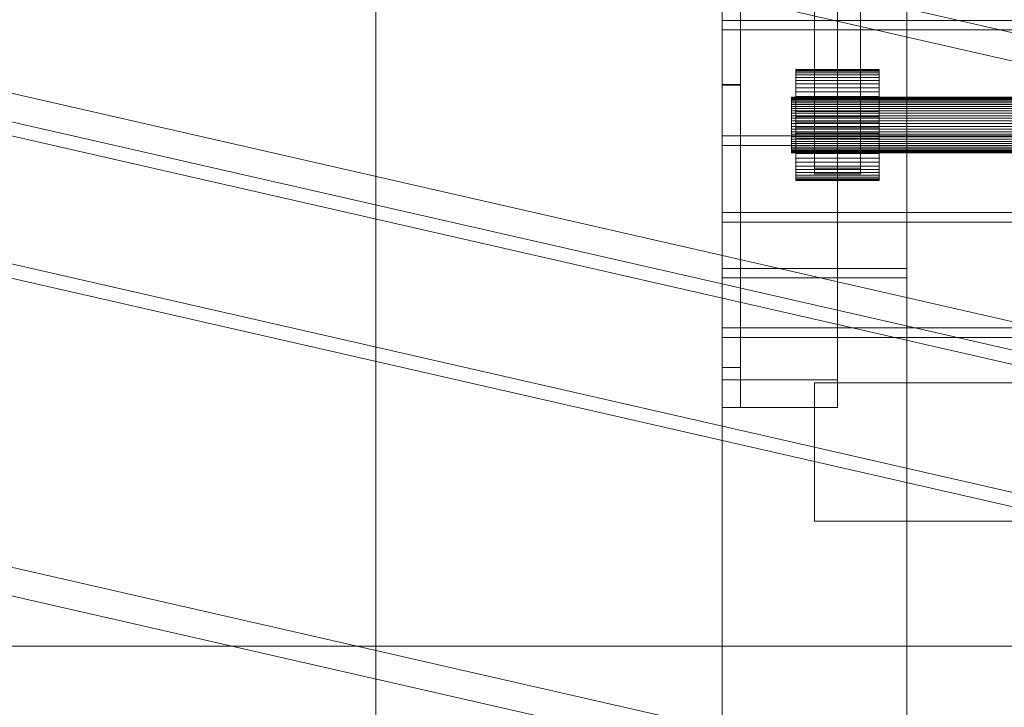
# Model space of a CAD drawing. Header units: millimetres. Extents: x -3490 to 61924, y -72580 to 6847.
# Tile 837 of 1056: x 27073 to 27286, y 212 to 361. Entities that reach past the tile are written whole.
import ezdxf

# ---------------------------------------------------------------- set-up
doc = ezdxf.new("R2010")
doc.units = ezdxf.units.MM
for name, color, linetype, lineweight in [('COTAS_P', 1, 'Continuous', 0), ('lateral_bajante_movil', 7, 'Continuous', 0), ('lateral_C09', 7, 'Continuous', 0), ('lateral_C10', 7, 'Continuous', 0)]:
    doc.layers.add(name, color=color, linetype=linetype, lineweight=lineweight)
doc.dimstyles.new('R19_100', dxfattribs={"dimtxt": 250, "dimasz": 150, "dimexe": 150, "dimexo": 80, "dimgap": 100, "dimtad": 1, "dimtih": 1, "dimtoh": 1, "dimdsep": 46, "dimcen": 0.09, "dimadec": 0, "dimazin": 0, "dimtfac": 1, "dimtdec": 4, "dimtofl": 0, "dimtmove": 0, "dimatfit": 3, "dimfxl": 1, "dimtolj": 1, "dimtzin": 0, "dimarcsym": 0})

# ---------------------------------------------------------------- blocks, each defined once
blk = doc.blocks.new('DIM_R29_9')
at = {"layer": 'COTAS_P'}
for p, q in [((26750.07, 1241), (27150.07, 1241)), ((27150.07, 1241), (27105.07, 1091)), ((27150.07, 0), (27150.07, 1241)), ((27150.07, 1241), (27195.07, 1091)), ((27150.07, 0), (27105.07, 150)), ((27150.07, 0), (27195.07, 150)), ((26750.07, 0), (27150.07, 0))]:
    blk.add_line(p, q, dxfattribs=at)
blk.add_text('1241 P', height=250, rotation=90, dxfattribs=at).set_placement((27050.07, 620.5))
blk = doc.blocks.new('DIM_R29_19')
at = {"layer": 'COTAS_P'}
for p, q in [((18820, 2240), (18619.96, 1362.51)), ((18619.96, 1362.51), (18776.21, 1373.05)), ((27699.96, -707.49), (18619.96, 1362.51)), ((18619.96, 1362.51), (18756.2, 1285.3)), ((27900, 170), (27699.96, -707.49)), ((27699.96, -707.49), (27563.71, -630.27)), ((27699.96, -707.49), (27543.71, -718.02))]:
    blk.add_line(p, q, dxfattribs=at)
blk.add_text('9312.96 P', height=250, rotation=167.1576, dxfattribs=at).set_placement((23137.73, 230.02))
blk = doc.blocks.new('DIM_R29_35')
at = {"layer": 'COTAS_P'}
for p, q in [((26795.07, 1320), (27495.07, 1320)), ((27495.07, 1320), (27450.07, 1170)), ((27495.07, 0), (27495.07, 1320)), ((27495.07, 1320), (27540.07, 1170)), ((27495.07, 0), (27450.07, 150)), ((27495.07, 0), (27540.07, 150)), ((26795.07, 0), (27495.07, 0))]:
    blk.add_line(p, q, dxfattribs=at)
blk.add_text('1320 P', height=250, rotation=90, dxfattribs=at).set_placement((27395.07, 660))

msp = doc.modelspace()

# ---------------------------------------------------------------- linework, layer by layer
at = {"layer": 'lateral_bajante_movil'}
msp.add_line((26950.067, 225), (28253.576, 225), dxfattribs=at)
at = {"layer": 'lateral_C09'}
for p, q in [((27225.067, 513.276), (27225.067, 346.493)), ((27225.067, 346.391), (27225.067, 513.174)), ((27229.067, 346.493), (27229.067, 513.276)), ((27229.067, 346.391), (27229.067, 513.174)), ((27225.067, 452.042), (27225.067, 285.259)), ((27229.067, 285.259), (27229.067, 452.042)), ((27225.067, 282.577), (27225.067, 429.721)), ((27250.067, 429.721), (27250.067, 282.577)), ((27225.067, 423.728), (27225.067, 276.584)), ((27229.067, 276.584), (27229.067, 423.728)), ((27250.067, 276.584), (27250.067, 423.728)), ((27225.067, 407.625), (27225.067, 346.493)), ((27229.067, 346.493), (27229.067, 407.625)), ((27245.067, 328.371), (27245.067, 388.293)), ((27255.067, 328.371), (27255.067, 388.293)), ((27225.067, 388.01), (27225.067, 12)), ((27245.067, 387.068), (27245.067, 327.146)), ((27255.067, 327.146), (27255.067, 387.068)), ((27265.067, 12), (27265.067, 388.01)), ((27225.067, 12), (27225.067, 385.966)), ((27265.067, 12), (27265.067, 385.966)), ((27225.067, 373.458), (27225.067, 276.584)), ((27229.067, 276.584), (27229.067, 373.458)), ((27225.067, 358.315), (27225.067, 360.356)), ((27225.067, 360.356), (27775.067, 360.356)), ((27225.067, 335.388), (27225.067, 360.356)), ((27775.067, 358.315), (27225.067, 358.315)), ((27225.067, 358.315), (27225.067, 333.347)), ((27241.067, 349.38), (27241.067, 349.73)), ((27241.067, 349.73), (27241.067, 349.619)), ((27241.067, 349.73), (27259.067, 349.73)), ((27241.067, 349.619), (27241.067, 349.052)), ((27241.067, 349.619), (27259.067, 349.619)), ((27241.067, 348.583), (27241.067, 349.38)), ((27241.067, 349.38), (27259.067, 349.38)), ((27241.067, 349.052), (27241.067, 348.05)), ((27241.067, 349.052), (27259.067, 349.052)), ((27241.067, 347.37), (27241.067, 348.583)), ((27241.067, 348.583), (27259.067, 348.583)), ((27241.067, 348.05), (27241.067, 346.653)), ((27241.067, 348.05), (27259.067, 348.05)), ((27259.067, 349.619), (27259.067, 349.73)), ((27259.067, 349.73), (27259.067, 349.38)), ((27259.067, 349.052), (27259.067, 349.619)), ((27259.067, 349.38), (27259.067, 348.583)), ((27259.067, 348.05), (27259.067, 349.052)), ((27259.067, 348.583), (27259.067, 347.37)), ((27259.067, 346.653), (27259.067, 348.05)), ((27225.067, 346.493), (27229.067, 346.493)), ((27229.067, 346.391), (27225.067, 346.391)), ((27225.067, 346.391), (27225.067, 285.259)), ((27229.067, 285.259), (27229.067, 346.391)), ((27241.067, 345.787), (27241.067, 347.37)), ((27241.067, 347.37), (27259.067, 347.37)), ((27241.067, 346.653), (27241.067, 344.913)), ((27241.067, 346.653), (27259.067, 346.653)), ((27241.067, 343.894), (27241.067, 345.787)), ((27241.067, 345.787), (27259.067, 345.787)), ((27259.067, 347.37), (27259.067, 345.787)), ((27259.067, 344.913), (27259.067, 346.653)), ((27259.067, 345.787), (27259.067, 343.894)), ((27240.067, 343.563), (27240.067, 343.738)), ((27240.067, 343.738), (27240.067, 343.682)), ((27240.067, 343.738), (27760.067, 343.738)), ((27240.067, 343.682), (27240.067, 343.399)), ((27240.067, 343.682), (27760.067, 343.682)), ((27240.067, 343.164), (27240.067, 343.563)), ((27240.067, 343.563), (27760.067, 343.563)), ((27240.067, 343.399), (27240.067, 342.898)), ((27240.067, 343.399), (27760.067, 343.399)), ((27241.067, 344.913), (27241.067, 342.897)), ((27241.067, 344.913), (27259.067, 344.913)), ((27241.067, 341.766), (27241.067, 343.894)), ((27241.067, 343.894), (27259.067, 343.894)), ((27259.067, 342.897), (27259.067, 344.913)), ((27259.067, 343.894), (27259.067, 341.766)), ((27240.067, 342.558), (27240.067, 343.164)), ((27240.067, 343.164), (27760.067, 343.164)), ((27240.067, 342.898), (27240.067, 342.199)), ((27240.067, 342.898), (27760.067, 342.898)), ((27240.067, 341.766), (27240.067, 342.558)), ((27240.067, 342.558), (27760.067, 342.558)), ((27240.067, 342.199), (27240.067, 341.329)), ((27240.067, 342.199), (27760.067, 342.199)), ((27240.067, 340.82), (27240.067, 341.766)), ((27240.067, 341.766), (27760.067, 341.766)), ((27240.067, 341.329), (27240.067, 340.321)), ((27240.067, 341.329), (27760.067, 341.329)), ((27241.067, 342.897), (27241.067, 340.684)), ((27241.067, 342.897), (27259.067, 342.897)), ((27241.067, 339.483), (27241.067, 341.766)), ((27241.067, 341.766), (27259.067, 341.766)), ((27259.067, 340.684), (27259.067, 342.897)), ((27259.067, 341.766), (27259.067, 339.483)), ((27240.067, 339.756), (27240.067, 340.82)), ((27240.067, 340.82), (27760.067, 340.82)), ((27240.067, 340.321), (27240.067, 339.215)), ((27240.067, 340.321), (27760.067, 340.321)), ((27240.067, 338.614), (27240.067, 339.756)), ((27240.067, 339.756), (27760.067, 339.756)), ((27240.067, 339.215), (27240.067, 338.052)), ((27240.067, 339.215), (27760.067, 339.215)), ((27241.067, 340.684), (27241.067, 338.358)), ((27241.067, 340.684), (27259.067, 340.684)), ((27241.067, 337.133), (27241.067, 339.483)), ((27241.067, 339.483), (27259.067, 339.483)), ((27259.067, 338.358), (27259.067, 340.684)), ((27259.067, 339.483), (27259.067, 337.133)), ((27240.067, 337.439), (27240.067, 338.614)), ((27240.067, 338.614), (27760.067, 338.614)), ((27240.067, 338.052), (27240.067, 336.877)), ((27760.067, 338.052), (27240.067, 338.052)), ((27240.067, 336.276), (27240.067, 337.439)), ((27240.067, 337.439), (27760.067, 337.439)), ((27241.067, 338.358), (27241.067, 336.008)), ((27259.067, 338.358), (27241.067, 338.358)), ((27241.067, 334.807), (27241.067, 337.133)), ((27241.067, 337.133), (27259.067, 337.133)), ((27259.067, 336.008), (27259.067, 338.358)), ((27259.067, 337.133), (27259.067, 334.807)), ((27775.067, 335.388), (27225.067, 335.388)), ((27225.067, 335.388), (27225.067, 333.347)), ((27240.067, 336.877), (27240.067, 335.735)), ((27240.067, 336.877), (27760.067, 336.877)), ((27240.067, 335.169), (27240.067, 336.276)), ((27240.067, 336.276), (27760.067, 336.276)), ((27240.067, 335.735), (27240.067, 334.671)), ((27240.067, 335.735), (27760.067, 335.735)), ((27240.067, 334.162), (27240.067, 335.169)), ((27240.067, 335.169), (27760.067, 335.169)), ((27241.067, 336.008), (27241.067, 333.725)), ((27241.067, 336.008), (27259.067, 336.008)), ((27259.067, 333.725), (27259.067, 336.008)), ((27225.067, 333.347), (27775.067, 333.347)), ((27240.067, 334.671), (27240.067, 333.725)), ((27240.067, 334.671), (27760.067, 334.671)), ((27240.067, 333.292), (27240.067, 334.162)), ((27240.067, 334.162), (27760.067, 334.162)), ((27240.067, 333.725), (27240.067, 332.933)), ((27240.067, 333.725), (27760.067, 333.725)), ((27240.067, 332.593), (27240.067, 333.292)), ((27240.067, 333.292), (27760.067, 333.292)), ((27240.067, 332.933), (27240.067, 332.327)), ((27240.067, 332.933), (27760.067, 332.933)), ((27241.067, 332.593), (27241.067, 334.807)), ((27241.067, 334.807), (27259.067, 334.807)), ((27241.067, 333.725), (27241.067, 331.596)), ((27241.067, 333.725), (27259.067, 333.725)), ((27259.067, 334.807), (27259.067, 332.593)), ((27259.067, 331.596), (27259.067, 333.725)), ((27240.067, 332.092), (27240.067, 332.593)), ((27240.067, 332.593), (27760.067, 332.593)), ((27240.067, 332.327), (27240.067, 331.928)), ((27240.067, 332.327), (27760.067, 332.327)), ((27240.067, 331.809), (27240.067, 332.092)), ((27240.067, 332.092), (27760.067, 332.092)), ((27240.067, 331.928), (27240.067, 331.753)), ((27240.067, 331.928), (27760.067, 331.928)), ((27240.067, 331.753), (27240.067, 331.809)), ((27240.067, 331.809), (27760.067, 331.809)), ((27240.067, 331.753), (27760.067, 331.753)), ((27241.067, 330.578), (27241.067, 332.593)), ((27241.067, 332.593), (27259.067, 332.593)), ((27241.067, 331.596), (27241.067, 329.704)), ((27241.067, 331.596), (27259.067, 331.596)), ((27241.067, 328.838), (27241.067, 330.578)), ((27241.067, 330.578), (27259.067, 330.578)), ((27259.067, 332.593), (27259.067, 330.578)), ((27259.067, 329.704), (27259.067, 331.596)), ((27259.067, 330.578), (27259.067, 328.838)), ((27241.067, 329.704), (27241.067, 328.121)), ((27241.067, 329.704), (27259.067, 329.704)), ((27241.067, 327.441), (27241.067, 328.838)), ((27241.067, 328.838), (27259.067, 328.838)), ((27259.067, 328.121), (27259.067, 329.704)), ((27259.067, 328.838), (27259.067, 327.441)), ((27241.067, 328.121), (27241.067, 326.908)), ((27241.067, 328.121), (27259.067, 328.121)), ((27241.067, 326.439), (27241.067, 327.441)), ((27241.067, 327.441), (27259.067, 327.441)), ((27241.067, 326.908), (27241.067, 326.111)), ((27241.067, 326.908), (27259.067, 326.908)), ((27241.067, 325.872), (27241.067, 326.439)), ((27241.067, 326.439), (27259.067, 326.439)), ((27255.067, 328.371), (27245.067, 328.371)), ((27245.067, 328.371), (27245.067, 327.146)), ((27245.067, 327.146), (27255.067, 327.146)), ((27255.067, 327.146), (27255.067, 328.371)), ((27259.067, 326.908), (27259.067, 328.121)), ((27259.067, 327.441), (27259.067, 326.439)), ((27259.067, 326.111), (27259.067, 326.908)), ((27259.067, 326.439), (27259.067, 325.872)), ((27241.067, 326.111), (27241.067, 325.761)), ((27241.067, 326.111), (27259.067, 326.111)), ((27241.067, 325.761), (27241.067, 325.872)), ((27241.067, 325.872), (27259.067, 325.872)), ((27241.067, 325.761), (27259.067, 325.761)), ((27259.067, 325.761), (27259.067, 326.111)), ((27259.067, 325.872), (27259.067, 325.761)), ((27225.067, 316.751), (27225.067, 318.792)), ((27225.067, 318.792), (27775.067, 318.792)), ((27225.067, 293.825), (27225.067, 318.792)), ((27775.067, 316.751), (27225.067, 316.751)), ((27225.067, 316.751), (27225.067, 291.784)), ((27225.067, 306.692), (27265.067, 306.692)), ((27225.067, 304.649), (27225.067, 306.692)), ((27225.067, 306.692), (27225.067, 12)), ((27265.067, 306.692), (27265.067, 304.649)), ((27265.067, 12), (27265.067, 306.692)), ((27265.067, 304.649), (27225.067, 304.649)), ((27225.067, 12), (27225.067, 304.649)), ((27265.067, 12), (27265.067, 304.649)), ((27775.067, 293.825), (27225.067, 293.825)), ((27225.067, 293.825), (27225.067, 291.784)), ((27225.067, 291.784), (27775.067, 291.784)), ((27225.067, 285.259), (27229.067, 285.259)), ((27250.067, 282.577), (27225.067, 282.577)), ((27225.067, 282.577), (27225.067, 276.584)), ((27245.067, 281.988), (27245.067, 251.988)), ((27245.067, 281.988), (27755.067, 281.988)), ((27250.067, 276.584), (27250.067, 282.577)), ((27225.067, 276.584), (27229.067, 276.584)), ((27225.067, 276.584), (27250.067, 276.584)), ((27245.067, 251.988), (27755.067, 251.988))]:
    msp.add_line(p, q, dxfattribs=at)
at = {"layer": 'lateral_C10'}
for p, q in [((27842.198, 231.383), (18898.696, 2270.265)), ((27812.948, 238.051), (18927.945, 2263.597)), ((27811.615, 232.201), (18926.612, 2257.747)), ((27965.137, 140.791), (18748.639, 2241.909)), ((27963.804, 134.941), (18747.306, 2236.059)), ((27963.137, 132.016), (18746.639, 2233.134)), ((27888.886, 121.251), (18808.886, 2191.251)), ((27888.22, 118.326), (18808.22, 2188.326)), ((27942.91, 43.293), (18726.412, 2144.411)), ((27941.576, 37.443), (18725.079, 2138.561)), ((27812.948, 238.051), (26644.916, 504.332)), ((27811.615, 232.201), (26643.583, 498.482)), ((27775.829, 75.229), (26607.797, 341.509))]:
    msp.add_line(p, q, dxfattribs=at)

# ---------------------------------------------------------------- dimensions: what is measured, and where the dimension line sits
at = {"layer": 'COTAS_P'}
for p1, p2, distance, picture, middle in [((27900, 170), (18820, 2240), 900, 'DIM_R29_19', (23159.956, 327.514)), ((26795.067, 0), (26795.067, 1320), -700, 'DIM_R29_35', (27495.067, 660)), ((26750.067, 0), (26750.067, 1241), -400, 'DIM_R29_9', (27150.067, 620.5))]:
    dim = msp.add_aligned_dim(p1=p1, p2=p2, distance=distance, text='<> P', dimstyle='R19_100', dxfattribs=at)
    dim.commit()
    dim.dimension.update_dxf_attribs({"geometry": picture, "text_midpoint": middle})

doc.saveas('drawing.dxf')
